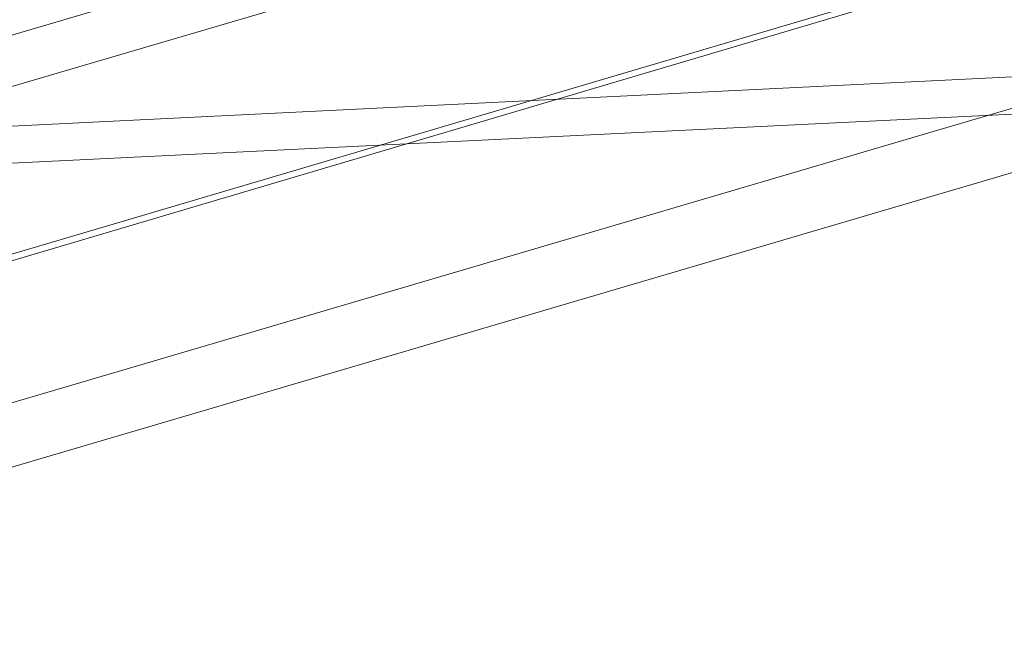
# Model space of a CAD drawing. Header units: millimetres. Extents: x -2233 to 65662, y -50530 to 6847.
# Tile 550 of 656: x 7482 to 8278, y 1621 to 2127. Entities that reach past the tile are written whole.
import ezdxf

# ---------------------------------------------------------------- set-up
doc = ezdxf.new("R2010")
doc.units = ezdxf.units.MM
doc.layers.add('COTAS_P', color=1, linetype='Continuous', lineweight=0)
doc.layers.add('lateral_C01', color=7, linetype='Continuous', lineweight=0)
doc.dimstyles.new('R19_100', dxfattribs={"dimtxt": 250, "dimasz": 150, "dimexe": 150, "dimexo": 80, "dimgap": 100, "dimtad": 1, "dimtih": 1, "dimtoh": 1, "dimdsep": 46, "dimcen": 0.09, "dimadec": 0, "dimazin": 0, "dimtfac": 1, "dimtdec": 4, "dimtofl": 0, "dimtmove": 0, "dimatfit": 3, "dimfxl": 1, "dimtolj": 1, "dimtzin": 0, "dimarcsym": 0})

# ---------------------------------------------------------------- blocks, each defined once
blk = doc.blocks.new('DIM_R32_1')
at = {"layer": 'COTAS_P'}
for p, q in [((795.97, 1103.41), (9904.9, 3783.41)), ((9904.9, 3783.41), (9748.3, 3784.24)), ((9904.9, 3783.41), (9773.7, 3697.9)), ((10158.93, 2920), (9904.9, 3783.41)), ((795.97, 1103.41), (927.17, 1188.91)), ((1050, 240), (795.97, 1103.41)), ((795.97, 1103.41), (952.57, 1102.57))]:
    blk.add_line(p, q, dxfattribs=at)
blk.add_text('9495 P', height=250, rotation=16.39477, dxfattribs=at).set_placement((5322.21, 2539.34))

msp = doc.modelspace()

# ---------------------------------------------------------------- linework, layer by layer
at = {"layer": 'lateral_C01'}
for p, q in [((1105.699, 51.872), (10210.031, 2747.406)), ((1107.119, 47.078), (10211.451, 2742.611)), ((7194.008, 2032.034), (8345.216, 2370.739)), ((7205.298, 1993.661), (8356.506, 2332.365)), ((7274.451, 1758.623), (8425.658, 2097.327)), ((7198.918, 2027.83), (8431.98, 2088.326)), ((7200.388, 1997.866), (8433.45, 2058.362)), ((7288.563, 1710.656), (8439.771, 2049.36))]:
    msp.add_line(p, q, dxfattribs=at)

# ---------------------------------------------------------------- dimensions: what is measured, and where the dimension line sits
at = {"layer": 'COTAS_P'}
dim = msp.add_aligned_dim(p1=(1050, 240), p2=(10158.931, 2920), distance=900, text='<> P', dimstyle='R19_100', dxfattribs=at)
dim.commit()
dim.dimension.update_dxf_attribs({"geometry": 'DIM_R32_1', "text_midpoint": (5350.437, 2443.406)})

doc.saveas('drawing.dxf')
